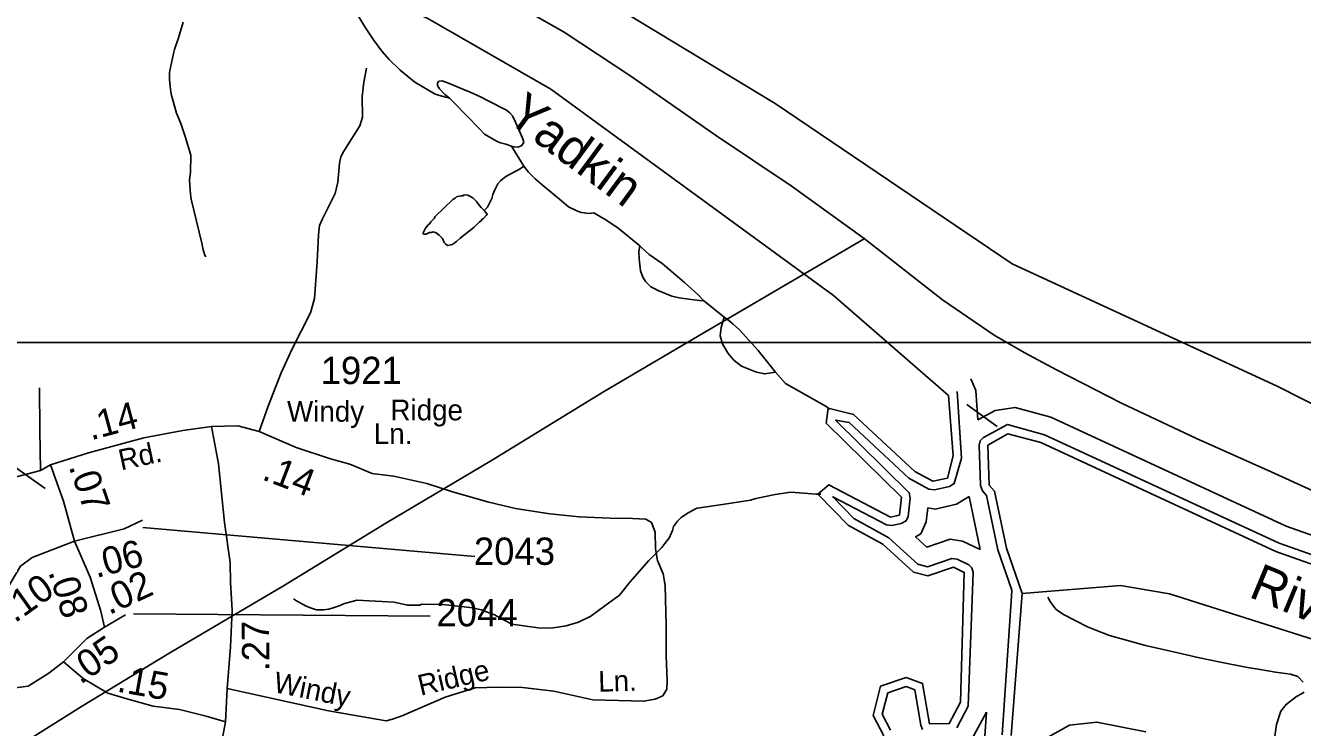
# Model space of a CAD drawing. Extents: x 1473865 to 1648260, y 639067 to 773536.
# Drawn here: x 1573143 to 1578991, y 720355 to 723566 of the extents above; entities that cross this region are included whole.
import ezdxf

# ---------------------------------------------------------------- set-up
doc = ezdxf.new("R2010")
doc.units = 0
for name, color, linetype in [('Exist Boundary Political CountyLine', 7, 'Continuous'), ('Exist Hydrographic Buffer Line', 7, 'Continuous'), ('Exist Hydrographic Lake Shore', 7, 'Continuous'), ('Exist Hydrographic Misc Water Feature', 7, 'Continuous'), ('Exist Hydrographic River Shore', 7, 'Continuous'), ('Exist Hydrographic River Shore Label', 7, 'Continuous'), ('Exist Road Non-System Type 51', 7, 'Continuous'), ('Exist Road Non-System Type 51 Label', 7, 'Continuous'), ('Exist Road Secondary Mileage Hundredths English Label', 7, 'Continuous'), ('Exist Road Secondary Type 51 Attributed', 7, 'Continuous'), ('Exist Road Secondary Type 51 Label', 7, 'Continuous'), ('Exist Road Secondary Type 51 Number Label', 7, 'Continuous'), ('Exist Utilities Electrical Transmission Line', 7, 'Continuous'), ('Map Preparation Inset Cut Line', 7, 'Continuous')]:
    doc.layers.add(name, color=color, linetype=linetype)

msp = doc.modelspace()

# ---------------------------------------------------------------- linework, layer by layer
at = {"layer": 'Exist Boundary Political CountyLine'}
msp.add_lwpolyline([(1575324.5, 723698.9), (1575609.6, 723536.5), (1575914.5, 723334.8), (1576302.9, 723064.2), (1576649.5, 722833), (1576983.9, 722591.9), (1577342.8, 722311.5), (1577578.8, 722149.1), (1577716.5, 722070.4), (1577864, 721991.7), (1578161.5, 721839.2), (1578505.7, 721676.8), (1578847.4, 721524.3), (1579344, 721298)], dxfattribs=at)
at = {"layer": 'Exist Hydrographic Buffer Line'}
for points in [[(1577503.9, 721762.8), (1577494.7, 721896), (1577472.6, 721950.3)], [(1577407.9, 720353.1), (1577460.6, 720451.8), (1577482.3, 721063.2), (1577476.9, 721084.4), (1577462.3, 721099), (1577409.5, 721124.4), (1577385.3, 721127.7), (1577273.7, 721089.8), (1577229, 721101.9), (1577096.3, 721222.9), (1576935.8, 721310.8), (1576840.2, 721409.8), (1577085.8, 721281.9), (1577111.2, 721278), (1577153.9, 721287.3), (1577175.9, 721300.7), (1577184.7, 721319.4), (1577195, 721403.4), (1577189.9, 721428.2), (1576852.6, 721761.3), (1576915.5, 721750.6), (1577188, 721495.9), (1577279.4, 721445.6), (1577305.3, 721441.5), (1577374, 721456.9), (1577395.9, 721470.2), (1577430, 721587.2), (1577409, 721891.9)], [(1577675, 721818.3), (1577582.9, 721805.1), (1577503.9, 721762.8)], [(1583447.6, 720500.3), (1583505, 720579.8), (1583524.4, 720639.7), (1583506.7, 720705.7), (1583457, 720755.3), (1583277.6, 720786.3), (1582708, 720678.3), (1581615.6, 720668), (1580849.6, 720729), (1580461.6, 720775.1), (1579843.9, 720948.3), (1578916.3, 721275.7), (1577838, 721774), (1577675, 721818.3)], [(1577640.4, 721740.1), (1577530.8, 721681.3), (1577515.6, 721666.4), (1577510.3, 721646.4), (1577516.3, 721461.2), (1577525.7, 721436.8), (1577544.4, 721416.6), (1577596.2, 721167.2), (1577659.7, 720982.7), (1577657.8, 720954.8), (1577616.4, 720321.3)], [(1579818.4, 720867.7), (1578884.4, 721197.3), (1577809, 721694.3), (1577640.4, 721740.1)], [(1577514.5, 721169), (1577434.6, 721207.5), (1577376.9, 721215.5), (1577271.2, 721179.5), (1577219.4, 721226.7), (1577242.7, 721240.9), (1577268.1, 721295.5), (1577276, 721359.3), (1577308.2, 721354.2), (1577406.6, 721376.4), (1577464.1, 721411.4)], [(1577464.1, 721411.4), (1577514.5, 721169)], [(1577105.1, 720342.1), (1577066.9, 720414.7), (1577092.5, 720512.8), (1577175.7, 720541.4), (1577215.6, 720526.7), (1577242.8, 720365.1), (1577251.6, 720346)], [(1577343.9, 720247.7), (1577385.2, 720247.3), (1577438.1, 720262), (1577477.5, 720301.6), (1577543.3, 720424.7)], [(1577543.3, 720424.7), (1577536.1, 720315)]]:
    msp.add_lwpolyline(points, dxfattribs=at)
at = {"layer": 'Exist Hydrographic Lake Shore'}
for points in [[(1577073.3, 720316.9), (1577024.3, 720409.8), (1577059.3, 720543.6), (1577176.2, 720583.9), (1577251.3, 720556.1), (1577282.3, 720371.7), (1577373.3, 720373.1), (1577425.3, 720470.6), (1577442.3, 721064.4), (1577392.3, 721088.4), (1577275.3, 721048), (1577209.3, 721065.8), (1577069.3, 721193.3), (1576911.3, 721278.6), (1576772.3, 721422.5), (1576822.2, 721464.2), (1577104.3, 721317.4), (1577145.3, 721326.4), (1577155.2, 721408.2), (1576810.2, 721746.7), (1576819.3, 721815.5), (1576935.3, 721786.9), (1577215.3, 721525.2), (1577298.3, 721480.9), (1577365.3, 721495.9), (1577391.2, 721597.1), (1577370.3, 721873.3)], [(1577642.3, 721698), (1577550.3, 721646.4), (1577556.3, 721462.5), (1577581.3, 721435.7), (1577635.3, 721175.4), (1577707.2, 720967.1)], [(1577656.3, 720318.2), (1577707.2, 720967.1)], [(1578273.3, 720335.3), (1578049.3, 720379.1), (1577924.3, 720365.3), (1577730.3, 720257.6)]]:
    msp.add_lwpolyline(points, dxfattribs=at)
at = {"layer": 'Exist Hydrographic Misc Water Feature'}
for p, q in [((1575084.4, 723234.1), (1575182.7, 723135.3)), ((1575369.4, 723015), (1575425.8, 722923.6)), ((1576342.8, 722231.3), (1576247.8, 722308.7)), ((1577593.5, 721731.7), (1577453.5, 721832.1))]:
    msp.add_line(p, q, dxfattribs=at)
for points in [[(1574625.1, 723761.2), (1574623.3, 723706.3), (1574642.7, 723660.8), (1574660.6, 723621.8), (1574687.9, 723576.2), (1574706.3, 723547), (1574737.6, 723500.5), (1574774.5, 723449.6), (1574808.3, 723411.2), (1574859.7, 723361.8), (1574926.5, 723307.9), (1575019.3, 723251.9), (1575060.7, 723240.4), (1575084.4, 723234.1)], [(1573865.9, 723582.1), (1573844.3, 723510.3), (1573825.2, 723456.6), (1573820.7, 723438.6), (1573807.5, 723374.8), (1573802.7, 723351.2), (1573802.1, 723319.2), (1573805.3, 723287.1), (1573808.9, 723262.4), (1573812.5, 723246.7), (1573816.3, 723230.2), (1573834.8, 723165.8), (1573853.8, 723117.9), (1573874, 723059.2), (1573900.7, 722972.5), (1573898.9, 722895.4), (1573894.3, 722860.2), (1573895.7, 722836.4), (1573899, 722795.3), (1573902.2, 722772.2), (1573950.1, 722570.2), (1573957.2, 722539.7), (1573964.7, 722515), (1573968.6, 722507.5)], [(1575369.4, 723015), (1575382.2, 723010.7), (1575398.2, 723010.3), (1575414.4, 723016.6), (1575424.7, 723031.1), (1575421, 723048.5), (1575386.9, 723124.6), (1575373.2, 723152.8), (1575361.6, 723167), (1575345.8, 723179.6), (1575259, 723224), (1575227.1, 723239.5), (1575179.6, 723260.9), (1575145.9, 723275.5), (1575080.4, 723303.1), (1575050.7, 723313.6), (1575036.7, 723312.3), (1575030.4, 723304.2), (1575030.2, 723291.9), (1575039.7, 723276.1), (1575063.2, 723251), (1575084.4, 723234.1)], [(1575182.7, 723135.3), (1575206.2, 723110.2), (1575222.1, 723093.5), (1575245.4, 723069.2), (1575302.8, 723036), (1575318.7, 723030), (1575342.5, 723022.9), (1575369.4, 723015)], [(1575425.8, 722923.6), (1575408.1, 722910), (1575343.2, 722875.2), (1575327, 722863.2), (1575318.8, 722856), (1575306.4, 722841.5), (1575291.9, 722813.9), (1575283.5, 722792.7), (1575279, 722774.8), (1575258.3, 722735.8), (1575243.2, 722720.5)], [(1575425.8, 722923.6), (1575447.2, 722896.1), (1575477.4, 722865.1), (1575509.9, 722837.4), (1575597.7, 722764.2), (1575630.1, 722737.3), (1575671, 722717.6), (1575688.6, 722710.7), (1575724.5, 722706.7), (1575746.4, 722708.7)], [(1575243.2, 722720.5), (1575230.2, 722733.9), (1575220.4, 722744), (1575208.8, 722760.6), (1575191, 722778.2), (1575169.4, 722790.9), (1575151.4, 722791.3), (1575145.3, 722787.3), (1575137.3, 722787.5), (1575117.1, 722782.1), (1575111.1, 722776.5), (1575100.8, 722770.1), (1575019.1, 722692.2), (1575015, 722684.1), (1574998.7, 722668), (1574994.4, 722660.7), (1574986.3, 722652.7), (1574973.8, 722636.5), (1574963.3, 722615.4), (1574969.4, 722611.1), (1574977.4, 722611), (1574993.6, 722618.9), (1575001.6, 722618.7), (1575009.7, 722621.8), (1575023.5, 722618.3), (1575037.2, 722607.3), (1575052.9, 722591.4), (1575060.5, 722573.2), (1575066.4, 722567.3), (1575076.3, 722560.6), (1575092.3, 722562.7), (1575100.4, 722566.6), (1575116.9, 722577.8), (1575133, 722593.9), (1575198.2, 722644.3), (1575222.7, 722667.6), (1575228.8, 722671.6), (1575235, 722679.6), (1575241.1, 722683.6), (1575253.5, 722697.3), (1575257.5, 722703.8), (1575243.2, 722720.5)], [(1575956.4, 722558.4), (1575890, 722613.1), (1575856.4, 722640), (1575793.3, 722681.5), (1575779.5, 722690), (1575746.4, 722708.7)], [(1575956.4, 722558.4), (1575952.6, 722533), (1575952.7, 722499.4), (1575959.4, 722444.2), (1575969.7, 722415.3), (1575982.6, 722394.5), (1576007.3, 722371.1), (1576044.2, 722353.1), (1576102.7, 722327.3), (1576136.6, 722320.8), (1576192, 722312.3), (1576241.8, 722307.2), (1576247.8, 722308.7)], [(1576247.8, 722308.7), (1576222, 722335.5), (1576161.2, 722390.9), (1576058.9, 722477.5), (1575999.9, 722518.9), (1575962.6, 722552.5), (1575956.4, 722558.4)], [(1576342.8, 722231.3), (1576328.8, 722184), (1576324.5, 722146.4), (1576334.4, 722109.2), (1576358.2, 722071), (1576367.4, 722057.7), (1576388, 722034.3), (1576422.6, 722008.2), (1576491, 721980.5), (1576528.6, 721972.3), (1576578.4, 721980.4)], [(1576578.4, 721980.4), (1576498.8, 722079.6), (1576412.6, 722173.3), (1576383.2, 722200.2), (1576363.4, 722217), (1576342.8, 722231.3)], [(1576824.7, 721811.1), (1576812.1, 721821.2), (1576623.5, 721928.6), (1576600, 721953.7), (1576578.4, 721980.4)], [(1576785.9, 721422.3), (1576764.2, 721422.7), (1576648.5, 721430.8), (1576576.3, 721419.9), (1576487.9, 721402), (1576463.8, 721394.3), (1576383.5, 721382), (1576335.3, 721374.8), (1576218.9, 721357.4), (1576210.9, 721355.1), (1576170.2, 721332.2), (1576145.8, 721314.6), (1576129.5, 721298.5), (1576110.9, 721273.4), (1576106.4, 721255.5), (1576096.1, 721231.9), (1576091.8, 721223.7), (1576071.2, 721196.3), (1576056.7, 721178.5), (1576022.1, 721142.3), (1575997.6, 721118.1), (1575911.3, 721019.8), (1575862.9, 720959.2), (1575796.9, 720910.5), (1575731.7, 720863.4), (1575675.2, 720836.7), (1575618.8, 720819.7), (1575570.7, 720812.5), (1575546.6, 720809.7), (1575490.6, 720810.8), (1575371, 720827.2), (1575299.3, 720864.8), (1575295.6, 720868.1), (1575230.1, 720892.4), (1575190.4, 720901.5), (1575152.4, 720906.3), (1575052.7, 720916.5), (1574956.8, 720918.5), (1574948.5, 720914.5), (1574892.4, 720914), (1574832, 720927.5), (1574660.9, 720936.8), (1574644.8, 720933), (1574604.6, 720922.3), (1574580.3, 720911.3), (1574556, 720902.8), (1574531.8, 720895.9), (1574507.7, 720892.3), (1574475.7, 720892.9), (1574448, 720901.7), (1574428, 720910.3), (1574384.7, 720933.3), (1574370.9, 720943.4)], [(1579710.3, 720545.8), (1578382.3, 720966.5), (1578158.2, 721003.9), (1577707.2, 720967.1)], [(1578993.4, 720561.9), (1578968.9, 720587.1), (1578935.5, 720598.4), (1578868, 720607.2), (1578796.5, 720619.3), (1578739.2, 720629.5), (1578608.4, 720655.1), (1578519.3, 720673.3), (1578400.7, 720700.3), (1578272.2, 720730), (1578106.8, 720776), (1578044.1, 720800.3), (1578007.1, 720815.7), (1577896.2, 720872.2), (1577863.5, 720895), (1577850.1, 720909.2), (1577835.5, 720930.8), (1577824.1, 720950.8)], [(1579041.5, 719842.9), (1578986, 719853.1), (1578956.2, 719858.6), (1578927, 719870.7), (1578894.2, 719892.7), (1578874.4, 719931.7), (1578864.6, 720004), (1578858.9, 720074.7), (1578864.7, 720314.2), (1578872, 720368.3), (1578891.5, 720429.4), (1578915.5, 720460.1), (1578963.6, 720496.9), (1578986.2, 720507.9), (1578998.9, 720515.9)]]:
    msp.add_lwpolyline(points, dxfattribs=at)
at = {"layer": 'Exist Hydrographic River Shore'}
for points in [[(1573208.4, 724969.7), (1573594.6, 724748.3), (1574519.4, 724311.4), (1575496.1, 723864.2), (1576576.7, 723209), (1577661.9, 722476.1), (1578877.6, 721914.4), (1579947.8, 721373.6), (1580883, 721092.8), (1581412.9, 720936.8), (1582327.3, 720936.8), (1583283.2, 721072), (1584546.9, 721695.2), (1585159.9, 722069.6), (1585689.8, 722163.2), (1586105.5, 722080), (1586541.9, 721872), (1586988.7, 721445.6), (1587154.9, 721019.2)], [(1577370.3, 721873.3), (1576843.2, 722330.4), (1575548.3, 723275.7), (1574986.3, 723598.9), (1574547.3, 723804.7), (1573991.3, 723996.4), (1573200.1, 724495.3)], [(1579710.3, 720545.8), (1579860.3, 720552.7), (1581009.3, 720401.4), (1581717.3, 720367.4), (1582651.3, 720410.8), (1583219.3, 720520.8), (1583354.4, 720583.8), (1583396.3, 720642), (1583272.3, 720660.9), (1582720.3, 720553.9), (1581611.3, 720543.4), (1580837.2, 720605.1), (1580437.3, 720652.6), (1579806.2, 720829.5), (1578869.3, 721160.2), (1577792.3, 721658), (1577642.3, 721698)]]:
    msp.add_lwpolyline(points, dxfattribs=at)
at = {"layer": 'Exist Road Non-System Type 51'}
for points in [[(1574705.4, 723371.4), (1574692.9, 723307.4), (1574684.4, 723241.6), (1574685.9, 723147.5), (1574673.7, 723107.5), (1574600.9, 722992.1), (1574587.4, 722964.8), (1574580.6, 722936.3), (1574573.8, 722850.2), (1574561.6, 722798.4), (1574502.8, 722682.2), (1574490.2, 722651.8), (1574484.3, 722608.9), (1574479.6, 722484.9), (1574466.4, 722316.9), (1574448.1, 722251.1), (1574364.9, 722087.7), (1574314.1, 721978), (1574255.2, 721824.4), (1574213.5, 721708.9)], [(1573211.5, 721530.6), (1573209.4, 721714.6), (1573207, 721908.6)], [(1574730.3, 721517), (1574741.3, 721515.2), (1574829.4, 721504.4), (1574981.2, 721471.5), (1575098.8, 721432.7), (1575264.6, 721385.5), (1575386.4, 721356.7), (1575544.4, 721331.7), (1575678.4, 721318.7), (1575820.3, 721311.7), (1575922.4, 721311), (1575984.1, 721307.6), (1576010.2, 721292.4), (1576026, 721248.3), (1576027.6, 721172.2), (1576037.1, 721118.2), (1576062.7, 721058), (1576072.4, 721004), (1576077.3, 720819.8), (1576076.3, 720682), (1576081.6, 720567.8), (1576079.5, 720529.8), (1576061.2, 720500), (1576027.1, 720484.3), (1575975.1, 720474.5), (1575741.2, 720481.3), (1575562.7, 720520.3), (1575418.9, 720537.3), (1575309.1, 720538.6), (1575202, 720536), (1575065.4, 720493), (1574870.8, 720410.1), (1574824.6, 720392.4), (1574794.8, 720385.7), (1574531.3, 720430.1), (1574066.1, 720533.4)]]:
    msp.add_lwpolyline(points, dxfattribs=at)
at = {"layer": 'Exist Road Secondary Type 51 Attributed'}
msp.add_line((1573600.6, 720870.2), (1573504.5, 720813.9), dxfattribs=at)
for points in [[(1573257.6, 721556.2), (1573431.8, 721611.5), (1573684.5, 721679.7), (1573864.2, 721713.6), (1573995.5, 721732.4)], [(1573995.5, 721732.4), (1574115.1, 721734.7), (1574213.5, 721708.9), (1574382.3, 721636.2), (1574539.4, 721584.5), (1574628.5, 721558.7), (1574730.3, 721517)], [(1574058.5, 720380), (1574066.1, 720533.4), (1574081.7, 720723), (1574089.3, 720891.1), (1574082.3, 721017.9), (1574079.9, 721109.4), (1574055.1, 721292.3), (1574026.9, 721560.6), (1573995.5, 721732.4)], [(1571480.3, 721347.7), (1571700.7, 721352.4), (1571941.2, 721356.7), (1572137.4, 721371.1), (1572272.4, 721378.4), (1572450.6, 721401.9), (1572570.2, 721423), (1572688.7, 721439), (1572850.4, 721457.8), (1572959.2, 721464.1), (1573079.5, 721495.1), (1573211.5, 721530.6), (1573257.6, 721556.2)], [(1573257.6, 721556.2), (1573317.3, 721389.7), (1573367.8, 721206.6)], [(1573679.6, 721302.8), (1573595.2, 721262.9), (1573367.8, 721206.6)], [(1573367.8, 721206.6), (1573174, 721132.5), (1573120.1, 721092.7), (1573076.5, 721017.4), (1573046.1, 720957.6), (1573033.3, 720926.1), (1573026.8, 720867.9)], [(1573367.8, 721206.6), (1573439, 721042.7), (1573487.8, 720886.4), (1573504.5, 720813.9)], [(1573504.5, 720813.9), (1573424.8, 720762.3), (1573375.6, 720713), (1573317, 720654.3)], [(1573317, 720654.3), (1573250.7, 720603.6), (1573156.1, 720544.3), (1573084.8, 720534.7), (1572998.1, 720522.9), (1572843.4, 720532.3), (1572796.5, 720537)], [(1573317, 720654.3), (1573406.8, 720578.1), (1573520.9, 720511.2), (1573607.7, 720485.4), (1573727.2, 720452.5), (1573849.2, 720436.1), (1573971.1, 720405.6), (1574058.5, 720380)], [(1574037.8, 720265.5), (1574058.5, 720380)]]:
    msp.add_lwpolyline(points, dxfattribs=at)
at = {"layer": 'Exist Road Secondary Type 51 Number Label'}
for p, q in [((1573233.1, 721448.7), (1572831.5, 721731.9)), ((1573680.2, 721270), (1575200.4, 721136.2)), ((1573637.4, 720873.9), (1574997, 720863.2))]:
    msp.add_line(p, q, dxfattribs=at)
at = {"layer": 'Exist Utilities Electrical Transmission Line'}
msp.add_lwpolyline([(1568855.4, 714822.4), (1569046.2, 715181.9), (1569358.6, 715806.7), (1569567.4, 716209.3), (1569790.8, 716671), (1570018.5, 717043.6), (1570284.8, 717469.8), (1570584.1, 717949.4), (1570903.8, 718474.8), (1570981.5, 718583.7), (1571354.7, 718920.1), (1571651.8, 719204.9), (1571928.2, 719460.2), (1572202.8, 719729.8), (1572495.7, 719894.8), (1573116.2, 720272.4), (1573400, 720450), (1573803.9, 720696.1), (1574324.6, 721002.3), (1574793, 721289.4), (1575277.4, 721576.4), (1575790.4, 721890.8), (1576228.4, 722148.2), (1576984.4, 722589.7)], dxfattribs=at)
at = {"layer": 'Map Preparation Inset Cut Line'}
msp.add_lwpolyline([(1530807.2, 678673.7), (1530807.2, 722115.9), (1605695.7, 722115.9), (1605695.7, 695030), (1593323.3, 695030), (1593323.3, 678673.7), (1530807.2, 678673.7)], dxfattribs=at)

# ---------------------------------------------------------------- texts
at = {"layer": 'Exist Hydrographic River Shore Label'}
for s, rotation, p in [('Yadkin', 323.5954, (1575338.2, 723135.2)), ('River', 337.53856, (1578739.7, 720954.1))]:
    msp.add_text(s, height=167.32, rotation=rotation, dxfattribs=at).set_placement(p)
at = {"layer": 'Exist Road Non-System Type 51 Label'}
for s, rotation, p in [('Ridge', 13.16438, (1574952.4, 720499.2)), ('Windy', 348.62965, (1574274.2, 720517.4)), ('Ln.', 1.67831, (1575767.2, 720517.7))]:
    msp.add_text(s, height=95, rotation=rotation, dxfattribs=at).set_placement(p)
at = {"layer": 'Exist Road Secondary Mileage Hundredths English Label'}
for s, rotation, p in [('.14', 15.08793, (1573443.2, 721667.8)), ('.14', 339.0567, (1574221.4, 721491)), ('.07', 289.14873, (1573340.2, 721548.4)), ('.06', 14.8293, (1573467.3, 721037.6)), ('.10', 35.45966, (1573094.8, 720830)), ('.08', 287.36457, (1573246.8, 721066.5)), ('.02', 24.88185, (1573526.6, 720868.1)), ('.27', 90.63797, (1574260.6, 720611.7)), ('.05', 34.64004, (1573394.5, 720548.6)), ('.15', 349.84424, (1573558.2, 720519.3))]:
    msp.add_text(s, height=125, rotation=rotation, dxfattribs=at).set_placement(p)
at = {"layer": 'Exist Road Secondary Type 51 Label'}
for s, p in [('Windy', (1574340.8, 721753.6)), ('Ridge', (1574814.6, 721759.8)), ('Ln.', (1574738.3, 721651.2))]:
    msp.add_text(s, height=95, dxfattribs=at).set_placement(p)
msp.add_text('Rd.', height=95, rotation=12.40917, dxfattribs=at).set_placement((1573580.9, 721530.4))
at = {"layer": 'Exist Road Secondary Type 51 Number Label'}
for s, p in [('1921', (1574494.9, 721925.8)), ('2043', (1575196.3, 721098.6)), ('2044', (1575024.9, 720817.3))]:
    msp.add_text(s, height=125, dxfattribs=at).set_placement(p)

doc.saveas('drawing.dxf')
